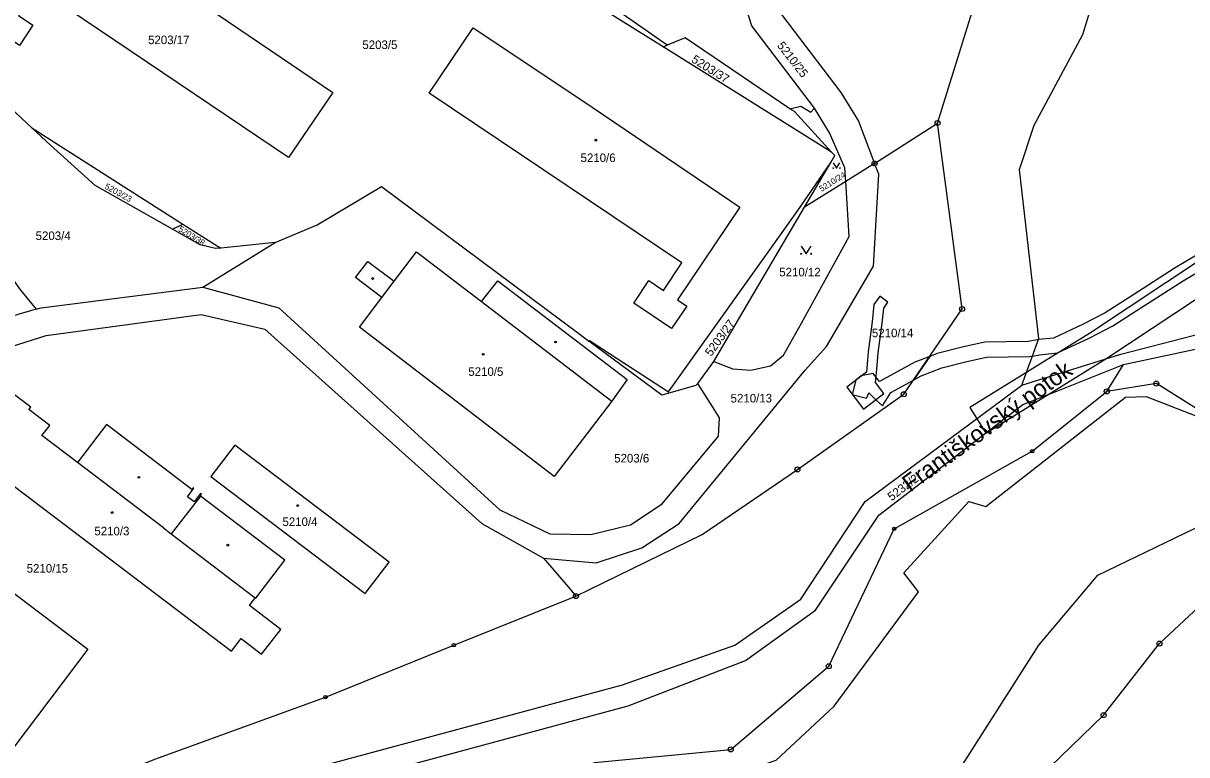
# Model space of a CAD drawing. Extents: x -644096 to -634268, y -1141430 to -1133463.
# Drawn here: x -637984.7 to -637753.9, y -1139673.6 to -1139528.4 of the extents above; entities that cross this region are included whole.
import ezdxf

# ---------------------------------------------------------------- set-up
doc = ezdxf.new("R2010")
doc.units = 0
for name, color, linetype in [('_CIVIL_CONSTRUCTION', 7, 'Continuous'), ('B_Hranice _3D', 7, 'Continuous'), ('M_Svah_Nasyp', 7, 'Continuous'), ('M_Svah_Zarez', 7, 'Continuous'), ('svrsek_osa_sjezdy', 7, 'Continuous'), ('svrsek_osa_VRT', 7, 'Continuous'), ('svrsek_popisy_VRT', 7, 'Continuous'), ('terminal_VRT', 7, 'Continuous')]:
    doc.layers.add(name, color=color, linetype=linetype)

msp = doc.modelspace()

# ---------------------------------------------------------------- linework, layer by layer
at = {"layer": '_CIVIL_CONSTRUCTION'}
for centre, radius in [((-637803.34, -1139548.21), 0.5), ((-637803.34, -1139548.21), 0.0303), ((-637815.84, -1139556.24), 0.5), ((-637815.84, -1139556.24), 0.0303), ((-637798.49, -1139585.12), 0.5), ((-637798.49, -1139585.12), 0.0303), ((-637769.79, -1139601.48), 0.5), ((-637759.95, -1139599.92), 0.5), ((-637759.95, -1139599.92), 0.0303), ((-637810.06, -1139602.05), 0.5), ((-637810.06, -1139602.05), 0.0303), ((-637769.79, -1139601.48), 0.0303), ((-637784.59, -1139613.36), 0.335), ((-637784.59, -1139613.36), 0.0203), ((-637831.15, -1139616.96), 0.5), ((-637831.15, -1139616.96), 0.0303), ((-637811.95, -1139628.74), 0.335), ((-637811.95, -1139628.74), 0.0203), ((-637875.09, -1139642.1), 0.5), ((-637875.09, -1139642.1), 0.0303), ((-637899.32, -1139651.83), 0.335), ((-637899.32, -1139651.83), 0.0203), ((-637759.32, -1139651.52), 0.5), ((-637759.32, -1139651.52), 0.0303), ((-637824.93, -1139656.02), 0.5), ((-637824.93, -1139656.02), 0.0303), ((-637924.78, -1139662.13), 0.335), ((-637924.78, -1139662.13), 0.0203), ((-637770.42, -1139665.72), 0.5), ((-637770.42, -1139665.72), 0.0303), ((-637844.39, -1139672.52), 0.5), ((-637844.39, -1139672.52), 0.0303)]:
    msp.add_circle(centre, radius, dxfattribs=at)
at = {"layer": 'B_Hranice _3D'}
for points in [[(-637769.74, -1139594.91), (-637738.28, -1139574.02), (-637732.05, -1139559.1), (-637728.33, -1139543.98), (-637726.56, -1139537.51), (-637728.22, -1139534.63), (-637727.12, -1139529.07), (-637731.32, -1139532.18), (-637734.13, -1139542.48), (-637737.77, -1139557.22), (-637743.12, -1139570.02), (-637772.98, -1139589.85), (-637796.94, -1139604.67), (-637793.78, -1139609.77)], [(-637813.19, -1139583.75), (-637814.83, -1139582.59), (-637815.98, -1139584.23), (-637816.34, -1139587.66), (-637817.12, -1139593.62), (-637817.39, -1139596.85), (-637817.48, -1139597.67), (-637821.36, -1139600.65), (-637818.02, -1139605), (-637814, -1139601.92), (-637815.69, -1139599.71), (-637815.39, -1139597.03), (-637815.14, -1139593.84), (-637814.36, -1139587.9), (-637814.04, -1139584.95)], [(-637820.3, -1139602.06), (-637817.43, -1139602.81), (-637817.01, -1139601.75), (-637815.64, -1139603.06), (-637814.28, -1139604.37), (-637812.61, -1139601.67), (-637808.15, -1139599.25), (-637804.91, -1139594.52), (-637807.87, -1139595.69), (-637814.9, -1139599.49), (-637816.16, -1139597.92), (-637818.48, -1139598.38), (-637819.56, -1139599.22)]]:
    msp.add_lwpolyline(points, close=True, dxfattribs=at)
msp.add_lwpolyline([(-637750.88, -1139573.79), (-637756.24, -1139576.96), (-637763.69, -1139581.76), (-637770.1, -1139585.87), (-637774.48, -1139588.15), (-637780.37, -1139590.89), (-637783.34, -1139591.19), (-637783.59, -1139591.21), (-637785.35, -1139591.55), (-637794, -1139591.71), (-637798.22, -1139592.66), (-637803.41, -1139593.92), (-637804.91, -1139594.52), (-637808.15, -1139599.25), (-637806.59, -1139598.41), (-637802.49, -1139596.78), (-637797.54, -1139595.57), (-637793.64, -1139594.71), (-637785.03, -1139594.55), (-637784.53, -1139594.45), (-637783.15, -1139594.19), (-637779.57, -1139593.83), (-637773.16, -1139590.85), (-637768.6, -1139588.47), (-637762.07, -1139584.28), (-637754.65, -1139579.52), (-637749.2, -1139576.27)], dxfattribs=at)
at = {"layer": 'M_Svah_Nasyp'}
for p, q in [((-637913.62, -1139582.84), (-637911.18, -1139579.6)), ((-637893.83, -1139583.63), (-637867.99, -1139603.41)), ((-637956.92, -1139628.55), (-637973.97, -1139615.61)), ((-637949.55, -1139622.28), (-637955.4, -1139629.72)), ((-637956.92, -1139628.55), (-637955.4, -1139629.72)), ((-637955.4, -1139629.72), (-637938.73, -1139642.43))]:
    msp.add_line(p, q, dxfattribs=at)
at = {"layer": 'M_Svah_Zarez'}
for centre in [(-637871.14, -1139551.61), (-637915.43, -1139579.06), (-637879.14, -1139591.67), (-637893.48, -1139594.11), (-637961.8, -1139618.53), (-637930.3, -1139624.13), (-637967.13, -1139625.53), (-637944.15, -1139631.98)]:
    msp.add_circle(centre, 0.175, dxfattribs=at)
at = {"layer": 'svrsek_osa_sjezdy'}
for points in [[(-637824.05, -1139556.14), (-637823.38, -1139557.15), (-637822.71, -1139556.14)], [(-637830.43, -1139572.65), (-637829.43, -1139574.15), (-637828.43, -1139572.65)]]:
    msp.add_lwpolyline(points, dxfattribs=at)
for centre, radius in [((-637824.05, -1139557.15), 0.067), ((-637822.71, -1139557.15), 0.067), ((-637830.43, -1139574.15), 0.1), ((-637828.43, -1139574.15), 0.1)]:
    msp.add_circle(centre, radius, dxfattribs=at)
at = {"layer": 'terminal_VRT'}
for p, q in [((-637857.8, -1139533.09), (-637856.98, -1139532.76)), ((-637824.38, -1139553.99), (-637857.8, -1139533.09)), ((-637983.04, -1139549.17), (-637953.08, -1139568.26)), ((-637815.84, -1139556.24), (-637803.34, -1139548.21)), ((-637829.77, -1139564.9), (-637824.55, -1139556.02)), ((-637815.84, -1139556.24), (-637821.55, -1139559.79)), ((-637821.55, -1139559.79), (-637829.77, -1139564.9)), ((-637955.17, -1139569.27), (-637953.08, -1139568.26)), ((-637953.08, -1139568.26), (-637945.57, -1139573.04)), ((-637949.15, -1139580.77), (-637934.79, -1139571.93)), ((-637934.79, -1139571.93), (-637945.57, -1139573.04)), ((-637982.2, -1139585.17), (-637991.4, -1139587.87)), ((-637850.93, -1139599.88), (-637847.74, -1139595.52)), ((-637769.79, -1139601.48), (-637766.47, -1139596.16))]:
    msp.add_line(p, q, dxfattribs=at)
for points in [[(-637786.64, -1139600.26), (-637783.27, -1139590.99), (-637787.08, -1139557.44), (-637784.17, -1139548.61), (-637774.51, -1139530.64), (-637771.71, -1139521.25), (-637774.1, -1139508.84), (-637774.44, -1139497.84), (-637772.25, -1139479.04), (-637774.67, -1139460.64), (-637776.65, -1139450.97), (-637775.37, -1139443.1), (-637774.46, -1139421.47), (-637771.37, -1139403.9), (-637767.93, -1139398.79), (-637755.61, -1139374.81), (-637741.4, -1139363.31), (-637710.58, -1139334.05), (-637700.25, -1139326.73), (-637695.85, -1139316.25)], [(-637803.34, -1139548.21), (-637788.41, -1139500.17), (-637792.93, -1139473.26)], [(-637838.67, -1139504.13), (-637838.97, -1139506.73), (-637838.44, -1139514.74), (-637835.39, -1139525.28), (-637822.55, -1139542.18), (-637819.06, -1139547.87), (-637815.84, -1139556.24)], [(-637950.15, -1139523.98), (-637923.34, -1139542.13), (-637932.12, -1139555.07), (-637981.99, -1139521.41), (-637985.68, -1139526.87), (-637982.82, -1139528.81), (-637985.52, -1139532.81), (-637993, -1139527.75), (-637990.29, -1139523.74), (-637988.35, -1139525.05), (-637975.89, -1139506.61), (-637952.8, -1139522.18)], [(-637827.79, -1139545.29), (-637840.17, -1139528.91), (-637844.2, -1139516.41), (-637845.15, -1139507.75)], [(-637857.8, -1139533.09), (-637878.08, -1139520.4), (-637877.39, -1139519.46)], [(-637856.98, -1139532.76), (-637866.59, -1139526.06), (-637868.42, -1139520.76)], [(-637853.13, -1139584.53), (-637856.14, -1139589.01), (-637863.64, -1139583.97), (-637860.63, -1139579.49), (-637857.74, -1139581.43), (-637854.08, -1139575.99), (-637904.2, -1139542.28), (-637895.49, -1139529.31), (-637873.75, -1139543.8), (-637842.56, -1139564.88), (-637854.95, -1139583.31), (-637853.13, -1139584.53)], [(-637832.65, -1139545.41), (-637853.4, -1139531.32), (-637856.98, -1139532.76)], [(-637983.04, -1139549.17), (-637995.4, -1139537.66), (-637996.16, -1139532.23)], [(-637832.65, -1139545.41), (-637830.47, -1139544.86), (-637828.51, -1139546.06), (-637827.79, -1139545.29)], [(-637824.38, -1139553.99), (-637831.72, -1139545.94), (-637832.65, -1139545.41)], [(-637821.55, -1139559.79), (-637821.72, -1139557.08), (-637824.79, -1139550.13), (-637827.79, -1139545.29)], [(-637786.64, -1139600.26), (-637778.83, -1139597.8), (-637767.01, -1139594.08), (-637746.5, -1139588.8), (-637713.98, -1139573.21), (-637654.9, -1139555.3), (-637626.7, -1139547.9), (-637601.46, -1139549.38)], [(-637955.17, -1139569.27), (-637970.46, -1139560.58), (-637979.33, -1139552.62), (-637983.04, -1139549.17)], [(-637875.09, -1139642.1), (-637850.08, -1139629.85), (-637831.15, -1139616.96), (-637810.06, -1139602.05), (-637798.49, -1139585.12), (-637803.34, -1139548.21)], [(-637766.47, -1139596.16), (-637745.73, -1139591.71), (-637712.6, -1139576.66), (-637653.61, -1139559.52), (-637624.68, -1139551.52), (-637603.27, -1139552.75), (-637579.93, -1139554.09), (-637561.02, -1139556.96), (-637549.69, -1139570.69), (-637536.71, -1139578.03)], [(-637824.55, -1139556.02), (-637823.76, -1139554.67), (-637824.38, -1139553.99)], [(-637881.51, -1139634.6), (-637871.1, -1139635.49), (-637862.02, -1139632.54), (-637854.63, -1139627.69), (-637829.59, -1139597.23), (-637825.38, -1139592.58), (-637816.04, -1139576.61), (-637815.03, -1139558.35), (-637815.84, -1139556.24)], [(-637872.52, -1139591.48), (-637872.38, -1139591.39), (-637856.73, -1139601.56), (-637831.22, -1139565.8), (-637824.55, -1139556.02)], [(-637934.79, -1139571.93), (-637926.41, -1139568.4), (-637913.66, -1139560.82), (-637874.52, -1139589.99), (-637872.52, -1139591.48)], [(-637847.74, -1139595.52), (-637843.98, -1139596.98), (-637840.38, -1139597.23), (-637836.49, -1139596.38), (-637833.95, -1139594.25), (-637830.34, -1139587.96), (-637820.88, -1139570.74), (-637821.55, -1139559.79)], [(-637847.74, -1139595.52), (-637838.15, -1139579.17), (-637829.77, -1139564.9)], [(-637945.57, -1139573.04), (-637946.59, -1139573.14), (-637949.65, -1139572.41), (-637955.17, -1139569.27)], [(-637991.4, -1139587.87), (-637991.85, -1139586.03), (-637992.1, -1139585.67), (-637998.03, -1139577.16), (-637991.44, -1139572.62), (-637985.51, -1139581.12), (-637985.25, -1139581.47), (-637982.2, -1139585.17)], [(-637867.99, -1139603.41), (-637879.42, -1139618.35), (-637918.06, -1139588.72), (-637913.62, -1139582.84), (-637918.85, -1139578.88), (-637916.38, -1139575.67), (-637911.18, -1139579.6), (-637906.71, -1139573.76), (-637893.83, -1139583.63), (-637890.58, -1139579.52), (-637864.91, -1139599.08), (-637867.99, -1139603.41)], [(-637982.2, -1139585.17), (-637981.18, -1139584.87), (-637949.15, -1139580.77)], [(-637949.15, -1139580.77), (-637934.04, -1139584.91), (-637890.22, -1139624.97), (-637880.26, -1139629.72), (-637872.14, -1139629.88), (-637864.3, -1139627.94), (-637858.02, -1139623.76), (-637846.81, -1139610.38), (-637846.61, -1139606.74), (-637847.91, -1139604.61), (-637850.93, -1139599.88)], [(-638031.53, -1139659.5), (-638028.24, -1139653.11), (-638028.12, -1139643.94), (-638029.25, -1139630.24), (-638026.36, -1139620.21), (-638021.55, -1139615.39), (-638007.67, -1139602.66), (-637999.67, -1139596.51), (-637980.23, -1139590.4), (-637949.45, -1139586.23), (-637936.85, -1139589.1), (-637893.77, -1139627.66), (-637881.51, -1139634.6)], [(-637850.93, -1139599.88), (-637851.33, -1139600.31), (-637858.08, -1139602.25), (-637872.52, -1139591.48)], [(-638064.7, -1139710.81), (-638029.95, -1139719.06), (-637971.45, -1139695.54), (-637941.55, -1139684.66), (-637864.73, -1139663.89), (-637841.43, -1139654.88), (-637827.58, -1139644.9), (-637814.99, -1139626.01), (-637786.46, -1139604.1), (-637780.04, -1139601.55), (-637766.47, -1139596.16)], [(-637992.01, -1139616.21), (-637943.46, -1139653), (-637941.52, -1139650.51), (-637937.49, -1139653.65), (-637933.65, -1139648.75), (-637939.86, -1139643.93), (-637938.73, -1139642.43), (-637938.62, -1139642.52), (-637932.86, -1139634.96), (-637949.55, -1139622.28), (-637949.41, -1139621.87), (-637949.57, -1139621.75), (-637950.83, -1139623.37), (-637952.19, -1139622.37), (-637950.89, -1139620.68), (-637951.04, -1139620.58), (-637951.32, -1139620.94), (-637968.21, -1139608.05), (-637973.97, -1139615.61), (-637981.09, -1139610.21), (-637979.46, -1139608.22), (-637983.62, -1139605.08), (-637983.25, -1139604.63), (-637991.71, -1139598.23)], [(-638030.28, -1139714.08), (-637974.36, -1139691.56), (-637942.39, -1139680.32), (-637865.84, -1139659.7), (-637843.56, -1139651.86), (-637830.51, -1139642.68), (-637817.7, -1139623.32), (-637790.26, -1139602.95), (-637786.64, -1139600.26)], [(-637745.85, -1139608.77), (-637759.95, -1139599.92), (-637769.79, -1139601.48)], [(-638064.57, -1139738.94), (-638034.01, -1139728.59), (-638001.83, -1139714.71), (-637964.71, -1139705.97), (-637937.86, -1139704.18), (-637919.35, -1139694.46), (-637898.67, -1139688.76), (-637874.75, -1139680.51), (-637871.39, -1139675.15), (-637844.39, -1139672.52), (-637824.93, -1139656.02), (-637811.95, -1139628.74), (-637784.59, -1139613.36), (-637769.79, -1139601.48)], [(-638062.53, -1139746.73), (-638029.75, -1139735.92), (-638016.37, -1139728.23), (-638009.23, -1139726.94), (-637986.42, -1139719.74), (-637974.04, -1139713.71), (-637936.73, -1139709.14), (-637909.46, -1139702.79), (-637881.44, -1139691.25), (-637852.2, -1139680.47), (-637835.36, -1139674.64), (-637823.85, -1139663.94), (-637807.12, -1139641.26), (-637810.07, -1139637.51), (-637797.17, -1139623.31), (-637793.77, -1139624.34), (-637766.1, -1139602.63), (-637761.97, -1139602.47), (-637745.85, -1139608.77)], [(-637942.79, -1139612.12), (-637947.5, -1139618.36), (-637916.89, -1139641.58), (-637912.12, -1139635.33), (-637942.79, -1139612.12)], [(-638062.53, -1139746.73), (-638062.31, -1139750.2), (-638057.08, -1139754.46), (-638043.29, -1139751.51), (-638033.32, -1139752.28), (-638017.22, -1139751.94), (-637976.34, -1139742.55), (-637973.32, -1139739.76), (-637966.7, -1139740.34), (-637945.28, -1139735.91), (-637917.72, -1139729.8), (-637852.73, -1139708.31), (-637824.37, -1139694.79), (-637811.2, -1139683.49), (-637798.84, -1139676.29), (-637783.23, -1139651.86), (-637771.58, -1139637.92), (-637742.79, -1139624.04), (-637729.39, -1139619.12)], [(-638025.55, -1139643.02), (-638010.67, -1139623.35), (-637971.93, -1139652.65), (-637986.8, -1139672.35), (-638025.55, -1139643.02)], [(-637881.51, -1139634.6), (-637876.26, -1139640.74), (-637875.09, -1139642.1)], [(-638065.36, -1139756.75), (-638064.1, -1139756.96), (-638031.19, -1139762.36), (-637986.93, -1139752.71), (-637943.47, -1139742.75), (-637915.92, -1139736.03), (-637877.49, -1139726.53), (-637853.92, -1139719.79), (-637830.06, -1139709.87), (-637803.02, -1139694.4), (-637796, -1139690.55), (-637770.42, -1139665.72), (-637759.32, -1139651.52), (-637748.61, -1139641.53)], [(-638033.21, -1139692.52), (-638013.98, -1139691.67), (-637992.54, -1139688.06), (-637958.61, -1139674.47), (-637924.78, -1139662.13), (-637899.32, -1139651.83), (-637875.09, -1139642.1)]]:
    msp.add_lwpolyline(points, dxfattribs=at)

# ---------------------------------------------------------------- texts
at = {"layer": 'svrsek_osa_VRT'}
for s, p in [('5203/17', (-637959.98, -1139532.56)), ('5203/5', (-637917.47, -1139533.53)), ('5210/6', (-637874.18, -1139555.96)), ('5203/4', (-637982.29, -1139571.44)), ('5210/12', (-637834.76, -1139578.65)), ('5210/14', (-637816.38, -1139590.72)), ('5210/5', (-637896.45, -1139598.39)), ('5210/13', (-637844.41, -1139603.67)), ('5203/6', (-637867.51, -1139615.58)), ('5210/4', (-637933.32, -1139628.18)), ('5210/3', (-637970.64, -1139630.04)), ('5210/15', (-637984.07, -1139637.44))]:
    msp.add_text(s, height=1.7, dxfattribs=at).set_placement(p)
for s, height, rotation, p in [('5210/25', 1.7, 308, (-637835.29, -1139532.88)), ('5203/37', 1.7, 328, (-637852.33, -1139536.03)), ('5210/24', 1.2, 32, (-637826.38, -1139561.91)), ('5203/23', 1.2, 331, (-637968.71, -1139561.15)), ('5203/38', 1.2, 328, (-637954.1, -1139569.57)), ('5203/27', 1.7, 54, (-637848.27, -1139594.66)), ('5232/2', 1.7, 37, (-637812.47, -1139623.29))]:
    msp.add_text(s, height=height, rotation=rotation, dxfattribs=at).set_placement(p)
at = {"layer": 'svrsek_popisy_VRT'}
msp.add_text('Františkovský potok', height=3.4, rotation=36, dxfattribs=at).set_placement((-637808.79, -1139621.57))

doc.saveas('drawing.dxf')
